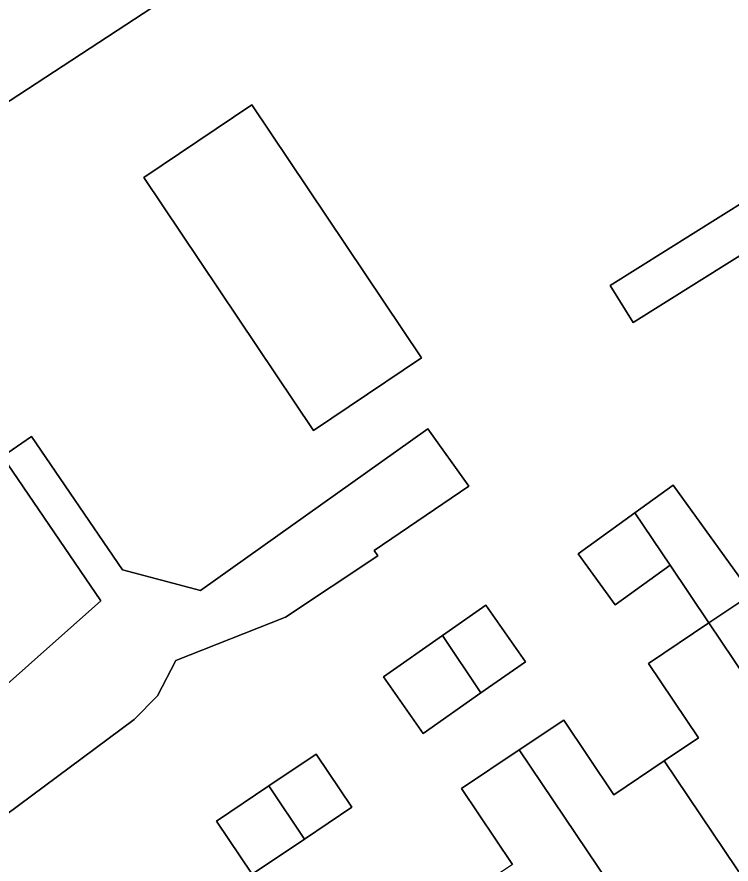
# Model space of a CAD drawing. Extents: x 158352 to 159489, y 383828 to 384603.
# Drawn here: x 158901.51 to 158936.22, y 384167.59 to 384208.76 of the extents above; entities that cross this region are included whole.
import ezdxf

# ---------------------------------------------------------------- set-up
doc = ezdxf.new("R2010")
doc.units = 0
for name, color, linetype in [('IMGEO_Erf', 7, 'Continuous'), ('IMGEO_Pand', 7, 'Continuous'), ('IMGEO_Voetpad_open', 7, 'Continuous')]:
    doc.layers.add(name, color=color, linetype=linetype)

msp = doc.modelspace()

# ---------------------------------------------------------------- linework, layer by layer
at = {"layer": 'IMGEO_Erf'}
for points in [[(158910.698, 384210.927), (158894.657, 384200.436)], [(158940.958, 384199.85), (158931.464, 384193.904), (158930.336, 384195.705), (158942.435, 384203.284)], [(158894.883, 384170.872), (158905.594, 384180.385), (158900.806, 384187.395), (158902.227, 384188.365), (158906.648, 384181.891), (158910.432, 384180.884), (158921.488, 384188.742), (158923.473, 384185.949), (158918.866, 384182.836), (158919.051, 384182.562), (158914.56, 384179.588), (158909.235, 384177.475), (158908.345, 384175.773), (158907.21, 384174.62), (158894.054, 384164.852)], [(158925.595, 384167.573), (158923.12, 384171.257), (158925.926, 384173.142), (158928.082, 384174.591), (158930.522, 384170.96), (158932.968, 384172.604), (158934.63, 384173.72), (158932.202, 384177.334), (158935.141, 384179.308), (158933.258, 384182.109), (158930.583, 384180.182), (158928.791, 384182.67), (158931.546, 384184.655), (158933.41, 384185.998), (158937.224, 384180.707)]]:
    msp.add_lwpolyline(points, dxfattribs=at)
for points in [[(158915.92, 384188.66), (158907.676, 384200.954), (158912.932, 384204.479), (158921.177, 384192.185)], [(158926.224, 384177.424), (158924.064, 384175.906), (158921.262, 384173.937), (158919.332, 384176.683), (158922.189, 384178.69), (158924.294, 384180.169)], [(158917.782, 384170.349), (158915.482, 384168.806), (158912.944, 384167.102), (158911.211, 384169.682), (158913.748, 384171.385), (158916.049, 384172.929)]]:
    msp.add_lwpolyline(points, close=True, dxfattribs=at)
at = {"layer": 'IMGEO_Pand'}
for points in [[(158906.578, 384217.227), (158903.898, 384215.474), (158890.537, 384206.736), (158894.657, 384200.436), (158910.698, 384210.927)], [(158921.177, 384192.185), (158912.932, 384204.479), (158907.676, 384200.954), (158915.92, 384188.66)], [(158931.546, 384184.655), (158933.258, 384182.109), (158935.141, 384179.308), (158937.224, 384180.707), (158933.41, 384185.998)], [(158931.546, 384184.655), (158928.791, 384182.67), (158930.583, 384180.182), (158933.258, 384182.109)], [(158942.229, 384178.703), (158942.122, 384178.862), (158939.71, 384177.241), (158937.332, 384180.78), (158937.224, 384180.707), (158935.141, 384179.308), (158942.263, 384168.715), (158946.864, 384171.806)], [(158922.189, 384178.69), (158924.064, 384175.906), (158926.224, 384177.424), (158924.294, 384180.169)], [(158935.141, 384179.308), (158932.202, 384177.334), (158934.63, 384173.72), (158932.968, 384172.604), (158937.66, 384165.622), (158942.263, 384168.715)], [(158922.189, 384178.69), (158919.332, 384176.683), (158921.262, 384173.937), (158924.064, 384175.906)], [(158925.926, 384173.142), (158933.069, 384162.537), (158937.66, 384165.622), (158932.968, 384172.604), (158930.522, 384170.96), (158928.082, 384174.591)], [(158925.926, 384173.142), (158923.12, 384171.257), (158925.595, 384167.573), (158923.801, 384166.367), (158924.495, 384165.334), (158929.263, 384158.239), (158933.874, 384161.338), (158933.069, 384162.537)], [(158913.748, 384171.385), (158915.482, 384168.806), (158917.782, 384170.349), (158916.049, 384172.929)], [(158913.748, 384171.385), (158911.211, 384169.682), (158912.944, 384167.102), (158915.482, 384168.806)]]:
    msp.add_lwpolyline(points, close=True, dxfattribs=at)
at = {"layer": 'IMGEO_Voetpad_open'}
for points in [[(158964.25, 384215.304), (158969.084, 384218.523), (158968.154, 384219.911), (158967.44, 384219.433), (158963.29, 384216.645), (158961.437, 384215.4), (158948.662, 384206.821), (158946.272, 384205.215), (158943.226, 384209.75), (158940.311, 384214.091), (158938.32, 384212.669), (158943.028, 384205.234), (158942.435, 384203.284), (158930.336, 384195.705), (158931.464, 384193.904), (158940.958, 384199.85), (158945.987, 384202.726), (158950.289, 384205.339), (158950.159, 384205.525)], [(158909.235, 384177.475), (158914.56, 384179.588), (158919.051, 384182.562), (158918.866, 384182.836), (158923.473, 384185.949), (158921.488, 384188.742), (158910.432, 384180.884), (158906.648, 384181.891), (158902.227, 384188.365), (158900.806, 384187.395), (158905.594, 384180.385), (158894.883, 384170.872), (158891.843, 384168.678), (158889.892, 384167.365), (158885.743, 384164.573), (158885.101, 384164.143), (158888.276, 384159.407), (158888.397, 384159.227), (158889.423, 384161.414), (158892.361, 384163.595), (158892.298, 384163.691), (158894.054, 384164.852), (158907.21, 384174.62), (158908.345, 384175.773)]]:
    msp.add_lwpolyline(points, close=True, dxfattribs=at)

doc.saveas('drawing.dxf')
